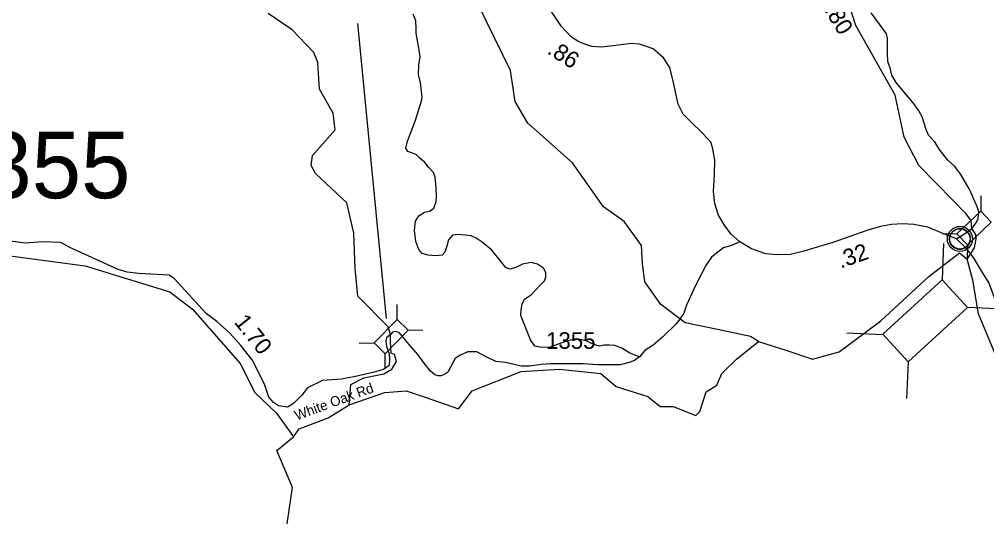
# Model space of a CAD drawing. Extents: x 1248224 to 1454986, y 825081 to 985870.
# Drawn here: x 1311587 to 1318874, y 919737 to 923478 of the extents above; entities that cross this region are included whole.
import ezdxf

# ---------------------------------------------------------------- set-up
doc = ezdxf.new("R2010")
doc.units = 0
for name, color, linetype in [('Exist Civil Demographics Community CELL', 7, 'Continuous'), ('Exist Hydrographic Creek Single Shore', 7, 'Continuous'), ('Exist Hydrographic Misc Water Feature', 7, 'Continuous'), ('Exist Road Non-System Type 51', 7, 'Continuous'), ('Exist Road Primary NC Attributed', 7, 'Continuous'), ('Exist Road Primary NC Mileage Hundredths English Label', 7, 'Continuous'), ('Exist Road Secondary Mileage Hundredths English Label', 7, 'Continuous'), ('Exist Road Secondary Structure Standard Bridge CELL', 7, 'Continuous'), ('Exist Road Secondary Structure Standard Bridge Number Label', 7, 'Continuous'), ('Exist Road Secondary Type 41 Attributed', 7, 'Continuous'), ('Exist Road Secondary Type 51 Attributed', 7, 'Continuous'), ('Exist Road Secondary Type 51 Label', 7, 'Continuous'), ('Exist Road Secondary Type 51 Number Label', 7, 'Continuous')]:
    doc.layers.add(name, color=color, linetype=linetype)

msp = doc.modelspace()

# ---------------------------------------------------------------- linework, layer by layer
at = {"layer": 'Exist Civil Demographics Community CELL'}
msp.add_lwpolyline([(1318595.1, 921839.1), (1318596.1, 921844.6), (1318597.9, 921851.2), (1318600.8, 921858.4), (1318603.7, 921864.2), (1318607.1, 921869.9), (1318610.8, 921875), (1318614.8, 921879.4), (1318619.4, 921884), (1318624.9, 921888.6), (1318630.3, 921892.2), (1318635.2, 921895.1), (1318640.3, 921897.6), (1318645.7, 921899.9), (1318651.4, 921901.7), (1318655.7, 921902.8), (1318660.5, 921903.6), (1318664.7, 921904.3), (1318671, 921904.5), (1318675.5, 921904.4), (1318681.1, 921904.2), (1318686, 921903.5), (1318690.9, 921902.5), (1318695.9, 921901.1), (1318701.1, 921899.1), (1318707.8, 921896.2), (1318714, 921892.7), (1318719.1, 921889.2), (1318724.2, 921885.1), (1318727.6, 921882), (1318731.7, 921877.6), (1318735.5, 921872.9), (1318738.6, 921868.3), (1318741.8, 921863.3), (1318744.2, 921858.2), (1318746.2, 921853.2), (1318747.8, 921848.1), (1318749.1, 921843.6), (1318750.2, 921837.5), (1318750.8, 921832.8), (1318751.1, 921826.8), (1318750.9, 921821), (1318750.3, 921815.3), (1318749.4, 921809.8), (1318747.7, 921803.7), (1318745.8, 921797.8), (1318743.6, 921792.8), (1318740.4, 921786.8), (1318737.1, 921781.5), (1318733.7, 921776.8), (1318729.4, 921772), (1318724.1, 921767.1), (1318719.1, 921762.9), (1318714.1, 921759.5), (1318709.8, 921757), (1318703, 921753.8), (1318695.8, 921751), (1318689.9, 921749.6), (1318683.3, 921748.3), (1318678.9, 921747.8), (1318674.4, 921747.5), (1318668.8, 921747.5), (1318664.5, 921748), (1318658.9, 921748.7), (1318652.9, 921750), (1318648.4, 921751.3), (1318643.2, 921753.2), (1318638.6, 921755.2), (1318634.7, 921757.4), (1318627.9, 921761.5), (1318622.3, 921765.8), (1318617.4, 921770.2), (1318612.9, 921775.1), (1318609.7, 921779.1), (1318606.8, 921783.2), (1318602.7, 921790.3), (1318600.9, 921793.9), (1318599.2, 921797.9), (1318596.6, 921806.1), (1318595.1, 921813.1), (1318594.4, 921818.3), (1318594.1, 921824.6), (1318594, 921829.3), (1318594.6, 921835.8)], close=True, dxfattribs=at)
for centre, radius in [((1318672.7, 921826.6), 94.3), ((1318672.4, 921826.9), 76.7)]:
    msp.add_circle(centre, radius, dxfattribs=at)
at = {"layer": 'Exist Hydrographic Creek Single Shore'}
for points in [[(1318619.1, 922117.1), (1318363.6, 922379), (1318251.6, 922591.5), (1318183.7, 922908), (1317887.6, 923432.6), (1317809.7, 923677.1), (1317673.6, 923896.5), (1317555.8, 924332.2)], [(1314382.6, 921106.7), (1314364.7, 921163.8), (1314136.4, 921395.7), (1314117.5, 921604.1), (1314106.5, 921870.3), (1314053.5, 922097.8), (1313817.5, 922319.2), (1313785.5, 922379), (1313795.6, 922454.3), (1313966.5, 922647.8), (1313952.5, 922772.8), (1313848.5, 922952.2), (1313836.5, 923152.7), (1313805.5, 923228.9), (1313642.5, 923399.6), (1313461.5, 923521.4)], [(1318763.3, 921904.3), (1318756.6, 921964.7), (1318716.3, 922017.4), (1318619.1, 922117.1)], [(1318726.1, 921673.9), (1318782.3, 921758.6), (1318795.8, 921827), (1318792.4, 921859.4), (1318763.3, 921904.3)], [(1309846.4, 919882.9), (1309931.6, 919877.2), (1310271.9, 920167.1), (1310386.5, 920398.6), (1310465.4, 920571), (1310759.5, 921014.9), (1310829.5, 921161.2), (1311104.5, 921490.5), (1311341.5, 921659.8), (1311459.5, 921706.7), (1312083.5, 921625.2), (1312720.5, 921428.6), (1312892.5, 921297.1), (1313250.5, 920889.4), (1313361.6, 920670.5), (1313524.5, 920516.2), (1313652.4, 920338.1)], [(1317155.7, 921053.5), (1317369, 920986.3), (1317562.7, 920921.2), (1317763.6, 920976.2), (1318077.7, 921209.5), (1318439.7, 921543.8), (1318668.9, 921721.7), (1318726.1, 921673.9)], [(1319318.6, 920048.8), (1318813, 921262.7), (1318769.6, 921515.8), (1318726.1, 921673.9)], [(1314072.1, 920578.4), (1314085.1, 920731.2), (1314181.3, 920781.3), (1314333.9, 920810.8), (1314394.2, 920845.5), (1314427.5, 920904.5), (1314413.4, 920955.9), (1314387.8, 920967.4), (1314382.6, 921052.1), (1314382.6, 921106.7)], [(1314072.1, 920578.4), (1314339.7, 920671.4), (1314501.7, 920683.3), (1314643.9, 920635.9), (1314896.8, 920548.9), (1314999.5, 920683.3), (1315366.9, 920829.6), (1315655.3, 920845.4), (1315967.5, 920813.8), (1316082, 920714.9), (1316323, 920639.8), (1316413.9, 920564.7), (1316512.7, 920564.7), (1316682.5, 920497.5), (1316714.2, 920529.1), (1316761.6, 920675.4), (1316840.6, 920726.8), (1316880.1, 920813.8), (1316990.7, 920920.5), (1317155.7, 921053.5)], [(1313949.6, 917986.5), (1313895.5, 918171.4), (1313894.6, 918463.6), (1313855.5, 918608.8), (1313807.6, 918665.6), (1313730.6, 918942.9), (1313619.5, 919188.1), (1313626.5, 919512.9), (1313595.5, 919615.3), (1313645.6, 919955.7), (1313526.5, 920233.9), (1313652.4, 920338.1), (1313695.7, 920397.3), (1313912.9, 920480.6), (1314072.1, 920578.4)]]:
    msp.add_lwpolyline(points, dxfattribs=at)
at = {"layer": 'Exist Hydrographic Misc Water Feature'}
msp.add_lwpolyline([(1317155.7, 921053.5), (1317096.4, 921093.1), (1316847.5, 921144.5), (1316602.6, 921195.9), (1316420.9, 921334.2), (1316298.4, 921504.3), (1316282.6, 921638.7), (1316273.6, 921777.6), (1316143.6, 921957.4), (1315987.6, 922068.9), (1315753.6, 922398.6), (1315418.5, 922697.5), (1315322.6, 922860.3), (1315286.6, 923094), (1315047.5, 923581.4)], dxfattribs=at)
at = {"layer": 'Exist Road Non-System Type 51'}
msp.add_lwpolyline([(1316258.4, 920939.7), (1316186.3, 920966.2), (1316125.7, 921004.4), (1316073.1, 921024.2), (1316032.2, 921028.2), (1315994, 921026.9), (1315957.2, 921020.3), (1315908.4, 921033.4), (1315858.4, 921059.8), (1315784.7, 921074.3), (1315774.1, 921073), (1315717.5, 921059.8), (1315646.4, 921033.4), (1315585.8, 921011), (1315520, 921009.7), (1315469.9, 921020.3), (1315438.3, 921067.7), (1315364.6, 921250.9), (1315368.5, 921293.1), (1315376.4, 921335.2), (1315393.5, 921372.1), (1315444.9, 921407.7), (1315508.1, 921476.2), (1315542.3, 921512.3), (1315554.1, 921538.6), (1315552.8, 921574.2), (1315535.7, 921607.1), (1315489.6, 921636.1), (1315442.2, 921649.3), (1315377.7, 921636.1), (1315326.3, 921611.1), (1315282.9, 921599.2), (1315252.6, 921611.1), (1315218.3, 921651.9), (1315145.9, 921742.9), (1315073.5, 921800.9), (1315028.1, 921833.2), (1314991.2, 921849), (1314947.7, 921854.3), (1314891.1, 921860.8), (1314850.3, 921854.3), (1314820, 921820), (1314806.8, 921772.5), (1314792.3, 921726.4), (1314771.3, 921705.3), (1314722.5, 921698.7), (1314667.2, 921705.3), (1314621.1, 921715.9), (1314597.4, 921747.5), (1314573.7, 921808.1), (1314563.2, 921889.8), (1314572.4, 921959.7), (1314597.4, 922000.5), (1314638.3, 922028.2), (1314676.4, 922036.1), (1314709.4, 922058.5), (1314726.5, 922108.6), (1314730.4, 922146.8), (1314728.1, 922210.9), (1314720.7, 922290), (1314708.4, 922327), (1314671.3, 922364.1), (1314641.7, 922401.1), (1314600.7, 922436.4), (1314577.6, 922460.9), (1314570.1, 922465.4), (1314513.2, 922484.9), (1314498.7, 922508.6), (1314510.5, 922561.4), (1314572.4, 922720.8), (1314617.4, 922866.1), (1314622.6, 922892.5), (1314608.1, 923000.6), (1314595, 923062.5), (1314596.3, 923136.3), (1314606.8, 923194.3), (1314596.3, 923261.5), (1314576.6, 923374.1), (1314576.6, 923409.7), (1314574, 923466.4), (1314554.2, 923517.8)], dxfattribs=at)
at = {"layer": 'Exist Road Primary NC Attributed'}
for points in [[(1317014, 921803.9), (1316949.9, 921862.9), (1316901.1, 921924.5), (1316855, 922004), (1316826.8, 922093.8), (1316816.5, 922183.7), (1316824.2, 922308.1), (1316826.8, 922421), (1316808.9, 922513.4), (1316796, 922554.4), (1316731.9, 922623.7), (1316642.2, 922710.9), (1316588.3, 922764.8), (1316549.9, 922839.2), (1316515, 923002.5), (1316486.8, 923115.4), (1316440.6, 923189.8), (1316361.2, 923256.5), (1316312.4, 923274.5), (1316258.6, 923292.4), (1316197.1, 923297.6), (1316040.7, 923277), (1315968.9, 923269.3), (1315899.6, 923274.5), (1315848.4, 923292.4), (1315797.1, 923313), (1315740.7, 923348.9), (1315671.4, 923425.9), (1315487.2, 923698.9)], [(1318647.7, 921826.8), (1318557.5, 921863.3), (1318431.5, 921914.8), (1318326.1, 921935.4), (1318241.3, 921940.5), (1318156.5, 921935.4), (1318074.2, 921919.9), (1317971.4, 921889.1), (1317714.3, 921799), (1317495.8, 921734.7), (1317395.5, 921709), (1317292.7, 921706.4), (1317210.4, 921714.1), (1317102.4, 921752.7), (1317014, 921803.9)], [(1319492.5, 920022.3), (1319395.4, 920142.3), (1319315.7, 920264.1), (1319262.1, 920387.6), (1319096.5, 920855.2), (1318983.4, 921242.2), (1318933.8, 921383.9), (1318893.4, 921494.3), (1318835.8, 921586.8), (1318776.1, 921686), (1318721.5, 921753.9), (1318647.7, 921826.8)]]:
    msp.add_lwpolyline(points, dxfattribs=at)
at = {"layer": 'Exist Road Secondary Structure Standard Bridge CELL'}
for p, q in [((1318831.3, 922149.5), (1318829, 922036.4)), ((1318651.6, 921863.3), (1318538.4, 921865.6)), ((1318550.2, 921793.2), (1318538.1, 921517.5)), ((1318729.9, 921781.6), (1318727.6, 921668.4)), ((1314433.9, 921220.1), (1314433.1, 921333.2)), ((1319004.5, 921297.1), (1318728.8, 921309.2)), ((1314514.6, 921140.6), (1314627.7, 921141.5)), ((1318095.7, 921105.5), (1317820, 921117.7)), ((1314146.4, 921042.9), (1314259.6, 921043.8)), ((1314343, 920849.4), (1314342.1, 920962.6)), ((1318282.1, 920902), (1318270, 920626.3))]:
    msp.add_line(p, q, dxfattribs=at)
for points in [[(1318909.2, 921952.8), (1318730.3, 921781.2), (1318650.1, 921864.8), (1318829, 922036.4)], [(1318728.8, 921309.2), (1318283, 920901), (1318092.3, 921109.3), (1318538.1, 921517.5)], [(1314259.6, 921043.8), (1314433.5, 921220.4), (1314516.1, 921139.2), (1314342.1, 920962.6)]]:
    msp.add_lwpolyline(points, close=True, dxfattribs=at)
at = {"layer": 'Exist Road Secondary Structure Standard Bridge Number Label'}
msp.add_line((1314353.8, 921226.8), (1314137.1, 923448.1), dxfattribs=at)
at = {"layer": 'Exist Road Secondary Type 41 Attributed'}
for points in [[(1318763.3, 921904.3), (1318795.8, 921946.8), (1318811.4, 921979.3), (1318815.9, 922032), (1318798, 922081.2), (1318774.5, 922130.5), (1318754.4, 922177.6), (1318743.2, 922204.5), (1318680.5, 922310.9), (1318633.5, 922370.3), (1318580.8, 922419.3), (1318525.1, 922491.7), (1318480.5, 922558.6), (1318436, 922606), (1318419.3, 922650.6), (1318388.6, 922745.3), (1318363.6, 922789.9), (1318327.4, 922840.1), (1318191.6, 923002.9), (1318161, 923058.6), (1318149.8, 923103.2), (1318130.3, 923161.7), (1318127.6, 923225.8), (1318127.6, 923334.5), (1318119.2, 923370.7), (1318102.5, 923395.8), (1318005, 923526.8)], [(1318647.7, 921826.8), (1318714.4, 921870.3), (1318763.3, 921904.3)]]:
    msp.add_lwpolyline(points, dxfattribs=at)
at = {"layer": 'Exist Road Secondary Type 51 Attributed'}
for points in [[(1314382.6, 921106.7), (1314353.1, 921082.9), (1314349.3, 921056), (1314353.1, 921016.2), (1314373.7, 920964.8), (1314376.2, 920916.1), (1314372.4, 920875), (1314330, 920844.2), (1314260.8, 920823.7), (1314119.7, 920790.3), (1314014.5, 920772.3), (1313871.6, 920760.9), (1313758.9, 920705.7), (1313714.7, 920651.1), (1313652.4, 920588.7), (1313608.2, 920560.1), (1313540.7, 920570.5), (1313501.7, 920596.5), (1313468, 920635.5), (1313436.8, 920726.5), (1313395.2, 920814.8), (1313341.8, 920917.4), (1313256.1, 921024), (1313173, 921117.6), (1313074.3, 921206), (1312993.8, 921265.8), (1312757.4, 921525.7), (1312715.8, 921554.3), (1312487.5, 921567), (1312399, 921575.1), (1312331.4, 921595.9), (1311967.8, 921762.3), (1311900.3, 921798.7), (1311764.3, 921803.8), (1311634.4, 921793.5), (1311463, 921816.8)], [(1317014, 921803.9), (1316953.1, 921777.3), (1316890.8, 921759.1), (1316849.2, 921727.9), (1316802.5, 921688.9), (1316758.3, 921626.5), (1316683.5, 921482.2), (1316613.3, 921328.8), (1316592.6, 921269), (1316556.2, 921211.8), (1316532.8, 921185.8), (1316431.5, 921087.1), (1316362.3, 921028), (1316300, 920986.5), (1316258.4, 920939.7), (1316222.1, 920911.1), (1316180.5, 920895.5), (1316113, 920879.9), (1315941.6, 920879.9), (1315835.1, 920887.7), (1315588.3, 920887.7), (1315518.2, 920882.5), (1315429.9, 920869.5), (1315367.5, 920869.5), (1315250.6, 920895.5), (1315177.9, 920903.3), (1315105.2, 920939.7), (1315032.5, 920976.1), (1314964.9, 920976.1), (1314907.8, 920952.7), (1314871.3, 920926.3), (1314816.2, 920824.9), (1314793.1, 920808.3), (1314764.9, 920796.7), (1314741.8, 920796.7), (1314716.1, 920804.4), (1314684, 920832.6), (1314636.6, 920891.7), (1314591.7, 920953.3), (1314535.3, 921016.2), (1314498.1, 921062.4), (1314451.9, 921118.9), (1314423.7, 921129.1), (1314399.3, 921124), (1314382.6, 921106.7)]]:
    msp.add_lwpolyline(points, dxfattribs=at)

# ---------------------------------------------------------------- texts
at = {"layer": 'Exist Road Primary NC Mileage Hundredths English Label'}
for s, rotation, p in [('.86', 327.50784, (1315556.7, 923225.7)), ('.32', 19.30427, (1317775, 921602.7))]:
    msp.add_text(s, height=125, rotation=rotation, dxfattribs=at).set_placement(p)
at = {"layer": 'Exist Road Secondary Mileage Hundredths English Label'}
for s, rotation, p in [('.80', 301.48384, (1317647, 923548.3)), ('1.70', 308.5377, (1313200.1, 921198.7))]:
    msp.add_text(s, height=125, rotation=rotation, dxfattribs=at).set_placement(p)
at = {"layer": 'Exist Road Secondary Type 51 Label'}
msp.add_text('White Oak Rd', height=75, rotation=20.17417, dxfattribs=at).set_placement((1313677.3, 920459.8))
at = {"layer": 'Exist Road Secondary Type 51 Number Label'}
for height, p in [(500, (1310937, 922132.5)), (125, (1315555.6, 920999.4))]:
    msp.add_text('1355', height=height, dxfattribs=at).set_placement(p)

doc.saveas('drawing.dxf')
